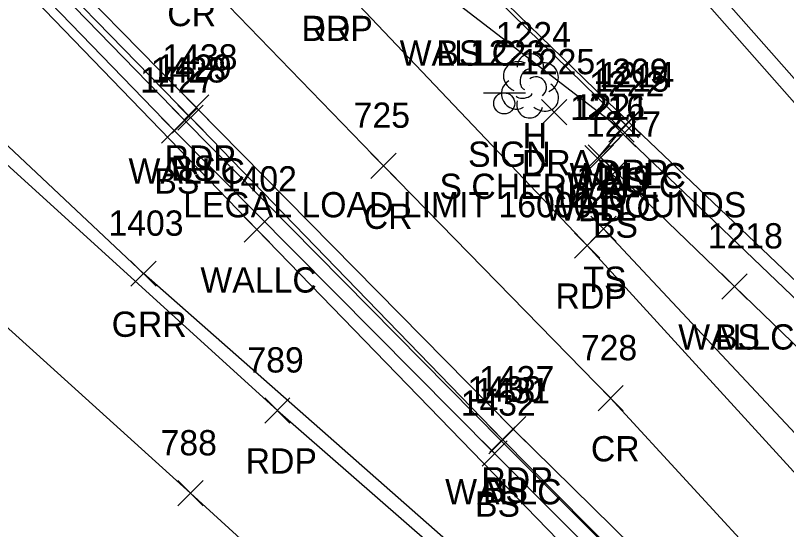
# Model space of a CAD drawing. Extents: x 1647133 to 1649138, y 411736 to 414924.
# Drawn here: x 1648773.8 to 1648834.8, y 411978.2 to 412018.9 of the extents above; entities that cross this region are included whole.
import ezdxf

# ---------------------------------------------------------------- set-up
doc = ezdxf.new("R2010")
doc.units = 0
for name, color, linetype in [('D_A', 7, 'Continuous'), ('D_I', 7, 'Continuous'), ('D_TIC', 7, 'Continuous'), ('L_A', 7, 'Continuous'), ('L_C', 7, 'Continuous'), ('L_I', 7, 'Continuous'), ('L_TIC', 7, 'Continuous'), ('LELB', 7, 'Continuous'), ('LFNC', 7, 'Continuous'), ('LTD', 7, 'Continuous'), ('LW', 7, 'Continuous'), ('P_A', 7, 'Continuous'), ('P_I', 7, 'Continuous'), ('P_TIC', 7, 'Continuous'), ('PET', 7, 'Continuous'), ('PRC', 7, 'Continuous'), ('R_A', 7, 'Continuous'), ('R_I', 7, 'Continuous'), ('R_TIC', 7, 'Continuous'), ('RDP', 7, 'Continuous'), ('RGR', 7, 'Continuous'), ('S_A', 7, 'Continuous'), ('S_C', 7, 'Continuous'), ('S_I', 7, 'Continuous'), ('SSGN', 7, 'Continuous')]:
    doc.layers.add(name, color=color, linetype=linetype)

msp = doc.modelspace()

# ---------------------------------------------------------------- linework, layer by layer
at = {"layer": 'D_TIC'}
for points in [[(1648815.431, 412010.227), (1648817.431, 412012.227)], [(1648817.431, 412010.227), (1648815.431, 412012.227)]]:
    msp.add_lwpolyline(points, dxfattribs=at)
at = {"layer": 'L_TIC'}
for points in [[(1648786.653, 412009.792), (1648788.653, 412011.792)], [(1648788.653, 412009.792), (1648786.653, 412011.792)], [(1648786.2, 412009.572), (1648788.2, 412011.572)], [(1648788.2, 412009.572), (1648786.2, 412011.572)], [(1648821.125, 412009.196), (1648823.125, 412011.196)], [(1648823.125, 412009.196), (1648821.125, 412011.196)], [(1648785.341, 412008.779), (1648787.341, 412010.779)], [(1648787.341, 412008.779), (1648785.341, 412010.779)], [(1648820.767, 412008.845), (1648822.767, 412010.845)], [(1648822.767, 412008.845), (1648820.767, 412010.845)], [(1648820.905, 412008.475), (1648822.905, 412010.475)], [(1648822.905, 412008.475), (1648820.905, 412010.475)], [(1648818.871, 412006.594), (1648820.871, 412008.594)], [(1648820.871, 412006.594), (1648818.871, 412008.594)], [(1648819.132, 412006.636), (1648821.132, 412008.636)], [(1648821.132, 412006.636), (1648819.132, 412008.636)], [(1648820.07, 412005.29), (1648822.07, 412007.29)], [(1648822.07, 412005.29), (1648820.07, 412007.29)], [(1648791.891, 412000.948), (1648793.891, 412002.948)], [(1648793.891, 412000.948), (1648791.891, 412002.948)], [(1648819.342, 412001.003), (1648821.342, 412003.003)], [(1648821.342, 412001.003), (1648819.342, 412003.003)], [(1648829.728, 411996.439), (1648831.728, 411998.439)], [(1648831.728, 411996.439), (1648829.728, 411998.439)], [(1648829.728, 411996.439), (1648831.728, 411998.439)], [(1648831.728, 411996.439), (1648829.728, 411998.439)], [(1648811.273, 411984.189), (1648813.273, 411986.189)], [(1648813.273, 411984.189), (1648811.273, 411986.189)], [(1648811.355, 411984.321), (1648813.355, 411986.321)], [(1648813.355, 411984.321), (1648811.355, 411986.321)], [(1648810.728, 411983.211), (1648812.728, 411985.211)], [(1648812.728, 411983.211), (1648810.728, 411985.211)]]:
    msp.add_lwpolyline(points, dxfattribs=at)
at = {"layer": 'LELB'}
for points in [[(1648695.678, 412105.565), (1648703.852, 412095.255), (1648710.046, 412087.718), (1648733.652, 412063.604), (1648760.182, 412036.756), (1648786.341, 412009.779), (1648811.728, 411984.211), (1648827.527, 411968.324), (1648831.218, 411963.386)], [(1648704.664, 412095.833), (1648711.149, 412088.766), (1648734.698, 412064.622), (1648761.086, 412037.999), (1648787.653, 412010.792), (1648812.355, 411985.321), (1648827.903, 411969.607)], [(1648808.67, 412019.911), (1648821.767, 412009.845), (1648819.871, 412007.594), (1648821.07, 412006.29)], [(1648820.342, 412002.003), (1648856.58, 411963.322), (1648864.038, 411954.98)], [(1648830.728, 411997.439), (1648847.368, 411981.365), (1648862.655, 411965.419), (1648868.166, 411960.17)]]:
    msp.add_lwpolyline(points, dxfattribs=at)
at = {"layer": 'LFNC'}
msp.add_lwpolyline([(1648826.235, 412046.371), (1648815.427, 412036.549), (1648844.039, 412004.151), (1648850.733, 412009.972)], dxfattribs=at)
at = {"layer": 'LTD'}
msp.add_line((1648814.507, 412013.359), (1648814.507, 412013.359), dxfattribs=at)
msp.add_line((1648814.507, 412013.359), (1648814.507, 412013.359), dxfattribs=at)
msp.add_arc((1648814.553, 412014.793), 1.047, 335.52715, 180.95627, dxfattribs=at)
for centre, major_axis, ratio, start_param, end_param in [((1648813.715, 412014.025), (1.21, -0.512), 0.895232, 1.570796, 4.712389), ((1648815.548, 412013.942), (-1.141, -0.483), 0.949671, 1.570796, 4.712389), ((1648814.298, 412013.817), (-0.208, -0.792), 0.645439, 3.141593, 6.283185), ((1648815.007, 412013.192), (-0.5, 0.667), 0.989748, 3.141593, 6.283185), ((1648813.423, 412012.65), (0.584, -1.042), 0.959034, 3.141593, 6.283185), ((1648815.507, 412012.526), (-1.09, 0.792), 0.841452, 1.570796, 4.712389), ((1648814.048, 412012.609), (-0.625, -0.083), 0.423636, 0, 3.141593), ((1648814.507, 412011.859), (0.265, 1.061), 0.942809, 1.570796, 4.712389)]:
    msp.add_ellipse(centre, major_axis=major_axis, ratio=ratio, start_param=start_param, end_param=end_param, dxfattribs=at)
at = {"layer": 'LW'}
for points in [[(1648830.392, 411963.284), (1648792.891, 412001.948), (1648759.271, 412036.695), (1648733.27, 412063.116), (1648709.494, 412087.59), (1648704.253, 412093.509), (1648697.556, 412102.144)], [(1648704.664, 412095.833), (1648710.908, 412088.591), (1648734.403, 412064.434), (1648760.897, 412037.563), (1648787.2, 412010.572), (1648812.273, 411985.189), (1648827.903, 411969.607)], [(1648808.67, 412019.911), (1648802.302, 412026.004), (1648804.095, 412027.823), (1648822.125, 412010.196)], [(1648830.728, 411997.439), (1648820.132, 412007.636), (1648821.905, 412009.475), (1648849.198, 411983.406), (1648865.538, 411967.762), (1648896.838, 411937.49), (1648928.08, 411909.127), (1648926.287, 411907.011), (1648925.128, 411907.94)]]:
    msp.add_lwpolyline(points, dxfattribs=at)
at = {"layer": 'P_TIC'}
for points in [[(1648787.104, 412010.597), (1648789.104, 412012.597)], [(1648789.104, 412010.597), (1648787.104, 412012.597)], [(1648801.926, 412005.988), (1648803.926, 412007.988)], [(1648803.926, 412005.988), (1648801.926, 412007.988)], [(1648818.062, 411999.668), (1648820.062, 412001.668)], [(1648820.062, 411999.668), (1648818.062, 412001.668)], [(1648819.913, 411987.588), (1648821.913, 411989.588)], [(1648821.913, 411987.588), (1648819.913, 411989.588)], [(1648793.521, 411986.621), (1648795.521, 411988.621)], [(1648795.521, 411986.621), (1648793.521, 411988.621)], [(1648812.189, 411985.13), (1648814.189, 411987.13)], [(1648814.189, 411985.13), (1648812.189, 411987.13)], [(1648786.636, 411980.064), (1648788.636, 411982.064)], [(1648788.636, 411980.064), (1648786.636, 411982.064)]]:
    msp.add_lwpolyline(points, dxfattribs=at)
at = {"layer": 'PET'}
for points in [[(1648536.119, 412432.998), (1648543.399, 412417.954), (1648546.486, 412415.003), (1648562.248, 412380.849), (1648562.337, 412375.739), (1648565.289, 412369.171), (1648579.297, 412340.19), (1648594.414, 412306.778), (1648606.351, 412280.635), (1648620.629, 412249.259), (1648631.777, 412225.06), (1648641.267, 412204.566), (1648646.814, 412192.55), (1648664.816, 412155.812), (1648677.431, 412126.914), (1648681.854, 412118.139), (1648693.972, 412097.362), (1648709.507, 412075.411), (1648723.887, 412057.125), (1648746.982, 412031.15), (1648768.696, 412011.078), (1648794.521, 411987.621), (1648826.406, 411959.789)], [(1648833.709, 411965.976), (1648813.189, 411986.13), (1648788.104, 412011.597), (1648761.506, 412038.635), (1648735.153, 412065.343), (1648710.962, 412091.103), (1648695.849, 412110.74)], [(1648818.001, 412063.558), (1648810.494, 412053.715), (1648791.901, 412040.154), (1648791.666, 412033.115), (1648794.121, 412026.773), (1648798.944, 412021.85), (1648819.062, 412000.668), (1648854.228, 411962.165), (1648865.258, 411946.896), (1648874.312, 411932.811), (1648885.803, 411915.985), (1648895.792, 411902.999)]]:
    msp.add_lwpolyline(points, dxfattribs=at)
at = {"layer": 'PRC'}
for points in [[(1648523.855, 412428.164), (1648541.762, 412388.819), (1648560.786, 412347.218), (1648578.952, 412307.656), (1648596.522, 412268.849), (1648615.514, 412228.06), (1648629.383, 412198.525), (1648645.407, 412164.541), (1648659.578, 412134.14), (1648672.041, 412110.748), (1648683.898, 412091.11), (1648700.383, 412068.335), (1648715.839, 412049.98), (1648739.601, 412024.905), (1648761.868, 412004.355), (1648787.636, 411981.064), (1648820.993, 411950.624), (1648837.381, 411936.249), (1648865.129, 411910.894), (1648893.845, 411885.618), (1648930.35, 411852.903), (1648951.421, 411834.103), (1648988.1, 411800.425), (1649025.041, 411766.663)], [(1648664.816, 412155.812), (1648676.979, 412144.697), (1648692.804, 412127.015), (1648705.779, 412111.7), (1648725.575, 412089.279), (1648736.199, 412077.337), (1648750.767, 412061.914), (1648770.244, 412040.325), (1648787.372, 412023.03), (1648802.926, 412006.988), (1648820.913, 411988.588), (1648839.835, 411968.01), (1648856.098, 411949.207), (1648864.815, 411933.931), (1648873.225, 411921.132)]]:
    msp.add_lwpolyline(points, dxfattribs=at)
at = {"layer": 'R_TIC'}
for points in [[(1648821.321, 412009.459), (1648823.321, 412011.459)], [(1648823.321, 412009.459), (1648821.321, 412011.459)], [(1648782.912, 411997.445), (1648784.912, 411999.445)], [(1648784.912, 411997.445), (1648782.912, 411999.445)]]:
    msp.add_lwpolyline(points, dxfattribs=at)
at = {"layer": 'RDP'}
for points in [[(1648814.484, 412035.767), (1648843.392, 412002.982), (1648857.948, 411992.491)], [(1648798.944, 412021.85), (1648802.042, 412026.244), (1648803.97, 412028.271), (1648822.321, 412010.459), (1648849.624, 411984.488)]]:
    msp.add_lwpolyline(points, dxfattribs=at)
at = {"layer": 'RGR'}
msp.add_lwpolyline([(1648828.248, 411959.455), (1648783.912, 411998.445), (1648752.672, 412027.834), (1648730.332, 412051.085), (1648710.333, 412075.22), (1648699.799, 412090.248), (1648693.801, 412098.81), (1648690.054, 412105.682)], dxfattribs=at)
at = {"layer": 'SSGN'}
for p, q in [((1648810.836, 412012.755), (1648814.169, 412012.755)), ((1648812.483, 412011.922), (1648812.483, 412011.922))]:
    msp.add_line(p, q, dxfattribs=at)
msp.add_circle((1648812.483, 412011.922), 0.833, dxfattribs=at)

# ---------------------------------------------------------------- texts
at = {"layer": 'D_A'}
msp.add_text('DRA', height=2, dxfattribs=at).set_placement((1648813.888, 412006.227))
at = {"layer": 'D_I'}
msp.add_text('1225', height=2, dxfattribs=at).set_placement((1648813.738, 412014.227))
at = {"layer": 'L_A'}
for s, p in [('WALLC', (1648804.206, 412014.911)), ('BS', (1648807.111, 412014.911)), ('H', (1648813.94, 412008.359)), ('WALLC', (1648782.735, 412005.572)), ('BS', (1648786.094, 412005.792)), ('BS', (1648784.782, 412004.779)), ('WALLC', (1648817.66, 412005.196)), ('BS', (1648820.208, 412004.845)), ('WALLC', (1648817.441, 412004.475)), ('WALLC', (1648815.667, 412002.636)), ('BS', (1648818.312, 412002.594)), ('BS', (1648819.511, 412001.29)), ('WALLC', (1648788.427, 411996.948)), ('TS', (1648818.752, 411997.003)), ('WALLC', (1648826.263, 411992.439)), ('BS', (1648829.169, 411992.439)), ('BS', (1648810.796, 411980.321)), ('WALLC', (1648807.809, 411980.189)), ('BS', (1648810.169, 411979.211))]:
    msp.add_text(s, height=2, dxfattribs=at).set_placement(p)
at = {"layer": 'L_C'}
msp.add_text('S CHERRY', height=2, dxfattribs=at).set_placement((1648807.357, 412004.359))
at = {"layer": 'L_I'}
for s, p in [('1224', (1648811.814, 412016.359)), ('1428', (1648784.507, 412013.572)), ('1429', (1648784.952, 412013.792)), ('1427', (1648783.648, 412012.779)), ('1215', (1648819.641, 412012.845)), ('1214', (1648819.999, 412013.196)), ('1222', (1648819.212, 412012.475)), ('1216', (1648817.69, 412010.594)), ('1221', (1648818.006, 412010.636)), ('1217', (1648818.944, 412009.29)), ('1402', (1648790.12, 412004.948)), ('1219', (1648818.208, 412005.003)), ('1218', (1648828.602, 412000.439)), ('1218', (1648828.602, 412000.439)), ('1430', (1648809.576, 411988.321)), ('1431', (1648810.147, 411988.189)), ('1432', (1648809.035, 411987.211))]:
    msp.add_text(s, height=2, dxfattribs=at).set_placement(p)
at = {"layer": 'P_A'}
for s, p in [('CR', (1648785.805, 412018.03)), ('RDP', (1648796.433, 412016.85)), ('RDP', (1648785.592, 412006.597)), ('CR', (1648801.359, 412001.988)), ('RDP', (1648816.55, 411995.668)), ('CR', (1648819.347, 411983.588)), ('RDP', (1648792.009, 411982.621)), ('RDP', (1648810.677, 411981.13))]:
    msp.add_text(s, height=2, dxfattribs=at).set_placement(p)
at = {"layer": 'P_I'}
for s, p in [('1438', (1648785.411, 412014.597)), ('725', (1648800.564, 412009.988)), ('1220', (1648816.282, 412003.668)), ('728', (1648818.551, 411991.588)), ('789', (1648792.151, 411990.621)), ('1437', (1648810.496, 411989.13)), ('788', (1648785.274, 411984.064))]:
    msp.add_text(s, height=2, dxfattribs=at).set_placement(p)
at = {"layer": 'R_A'}
for s, p in [('DRP', (1648796.433, 412016.85)), ('DRP', (1648819.809, 412005.459)), ('GRR', (1648781.401, 411993.445))]:
    msp.add_text(s, height=2, dxfattribs=at).set_placement(p)
at = {"layer": 'R_I'}
for s, p in [('1209', (1648819.542, 412013.459)), ('1403', (1648781.141, 412001.445))]:
    msp.add_text(s, height=2, dxfattribs=at).set_placement(p)
at = {"layer": 'S_A'}
msp.add_text('SIGN', height=2, dxfattribs=at).set_placement((1648809.62, 412006.901))
at = {"layer": 'S_C'}
msp.add_text('LEGAL LOAD LIMIT 16000 POUNDS', height=2, dxfattribs=at).set_placement((1648787.061, 412002.901))
at = {"layer": 'S_I'}
msp.add_text('1223', height=2, dxfattribs=at).set_placement((1648809.77, 412014.901))

doc.saveas('drawing.dxf')
